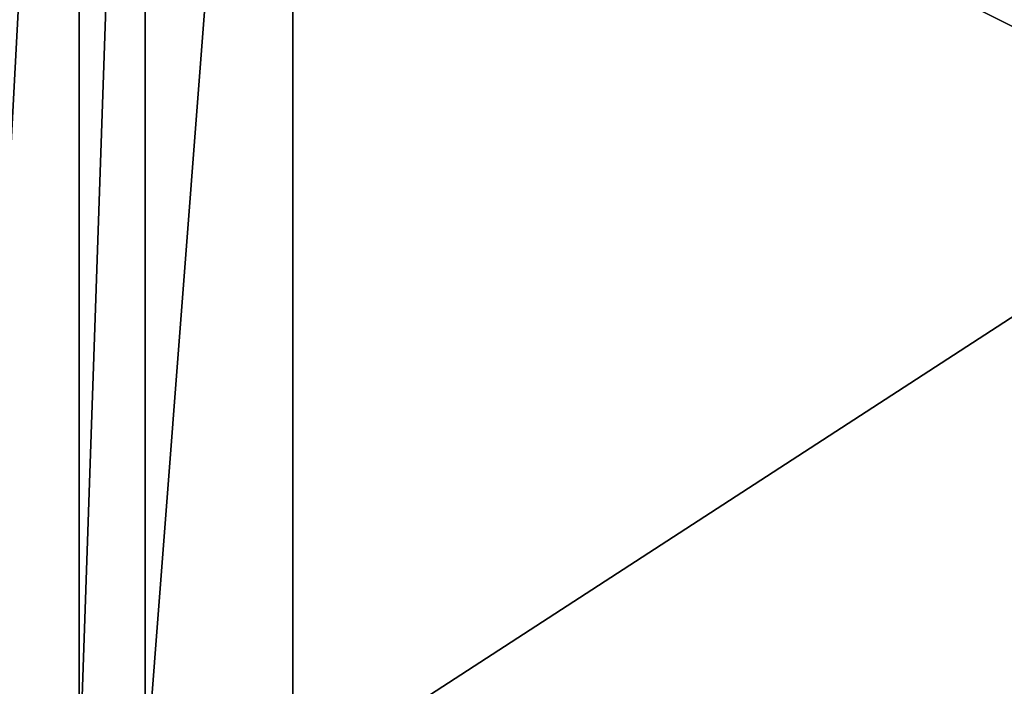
# Model space of a CAD drawing. Header units: millimetres. Extents: x -50 to 50, y -22 to 96.
# Tile 359 of 374: x 2.83 to 5.65, y 89.78 to 91.69. Entities that reach past the tile are written whole.
import ezdxf

# ---------------------------------------------------------------- set-up
doc = ezdxf.new("R2010")
doc.units = ezdxf.units.MM
doc.header["$LTSCALE"] = 65.185185
for name, color, linetype in [('2688', 7, 'CONTINUOUS'), ('2698', 7, 'CONTINUOUS'), ('2848', 7, 'CONTINUOUS'), ('2851', 7, 'CONTINUOUS'), ('2854', 7, 'CONTINUOUS'), ('3500', 7, 'CONTINUOUS'), ('3519', 7, 'CONTINUOUS')]:
    doc.layers.add(name, color=color, linetype=linetype)

msp = doc.modelspace()

# ---------------------------------------------------------------- linework, layer by layer
at = {"layer": '2688', "color": 7, "linetype": 'CONTINUOUS', "true_color": 0xa80407}
for points in [[(0.5, 95, -33.7923), (0.5, 94.5, -33.7923), (11.5258, 89.5, -29.0258), (0.5, 95, -33.7923)], [(11.5258, 95, -29.0258), (0.5, 95, -33.7923), (11.5258, 89.5, -29.0258), (11.5258, 95, -29.0258)], [(11.5258, 89.5, -29.0258), (0.5, 94.5, -33.7923), (0, 94.5, -33.8), (11.5258, 89.5, -29.0258)], [(0, 89.5, -33.8), (11.5258, 89.5, -29.0258), (0, 94.5, -33.8), (0, 89.5, -33.8)]]:
    msp.add_3dface(points, dxfattribs=at)
at = {"layer": '2698', "color": 7, "linetype": 'CONTINUOUS', "true_color": 0xa80407}
for points in [[(3.6108, 95, 39.395), (12.0895, 95, 34.4332), (3.6108, 89.5, 39.395), (3.6108, 95, 39.395)], [(3.6108, 89.5, 39.395), (12.0895, 95, 34.4332), (12.7386, 89.5, 33.6694), (3.6108, 89.5, 39.395)]]:
    msp.add_3dface(points, dxfattribs=at)
at = {"layer": '2848', "color": 7, "linetype": 'CONTINUOUS', "true_color": 0xa80407}
for points in [[(3, 89.5, 38.0215), (3, 95, 38.0215), (3, 89.5, 38.9075), (3, 89.5, 38.0215)], [(3, 89.5, 38.9075), (3, 95, 38.0215), (3, 95, 38.9075), (3, 89.5, 38.9075)]]:
    msp.add_3dface(points, dxfattribs=at)
at = {"layer": '2851', "color": 7, "linetype": 'CONTINUOUS', "true_color": 0xa80407}
for points in [[(3, 95, 38.0215), (3, 89.5, 38.0215), (2.7071, 89.5, 37.3144), (3, 95, 38.0215)], [(3, 95, 38.0215), (2.7071, 89.5, 37.3144), (2.7071, 95, 37.3144), (3, 95, 38.0215)]]:
    msp.add_3dface(points, dxfattribs=at)
at = {"layer": '2854', "color": 7, "linetype": 'CONTINUOUS', "true_color": 0xa80407}
for points in [[(3, 89.5, 38.9075), (3, 95, 38.9075), (3.1881, 95, 39.2982), (3, 89.5, 38.9075)], [(3.1881, 89.5, 39.2982), (3, 89.5, 38.9075), (3.1881, 95, 39.2982), (3.1881, 89.5, 39.2982)], [(3.6108, 95, 39.395), (3.6108, 89.5, 39.395), (3.1881, 89.5, 39.2982), (3.6108, 95, 39.395)], [(3.6108, 95, 39.395), (3.1881, 89.5, 39.2982), (3.1881, 95, 39.2982), (3.6108, 95, 39.395)]]:
    msp.add_3dface(points, dxfattribs=at)
at = {"layer": '3500', "color": 7, "linetype": 'CONTINUOUS', "true_color": 0xe0f2ff}
for points in [[(0.5, 95.5, 42.2933), (0.5, 94.5, 42.2933), (13.0138, 88, 37.0676), (0.5, 95.5, 42.2933)], [(12.7515, 95.5, 37.3145), (0.5, 95.5, 42.2933), (13.0138, 88, 37.0676), (12.7515, 95.5, 37.3145)], [(0.5, 94.5, 42.2933), (0, 94.5, 42.3), (13.0138, 88, 37.0676), (0.5, 94.5, 42.2933)], [(13.0138, 88, 37.0676), (0, 94.5, 42.3), (0, 88, 42.3), (13.0138, 88, 37.0676)]]:
    msp.add_3dface(points, dxfattribs=at)
at = {"layer": '3519', "color": 7, "linetype": 'CONTINUOUS', "true_color": 0xe0f2ff}
for points in [[(0.5, 94.5, -36.2933), (13.2936, 95.5, -30.7936), (13.0138, 88, -31.0676), (0.5, 94.5, -36.2933)], [(0, 88, -36.3), (0.5, 94.5, -36.2933), (13.0138, 88, -31.0676), (0, 88, -36.3)]]:
    msp.add_3dface(points, dxfattribs=at)

doc.saveas('drawing.dxf')
